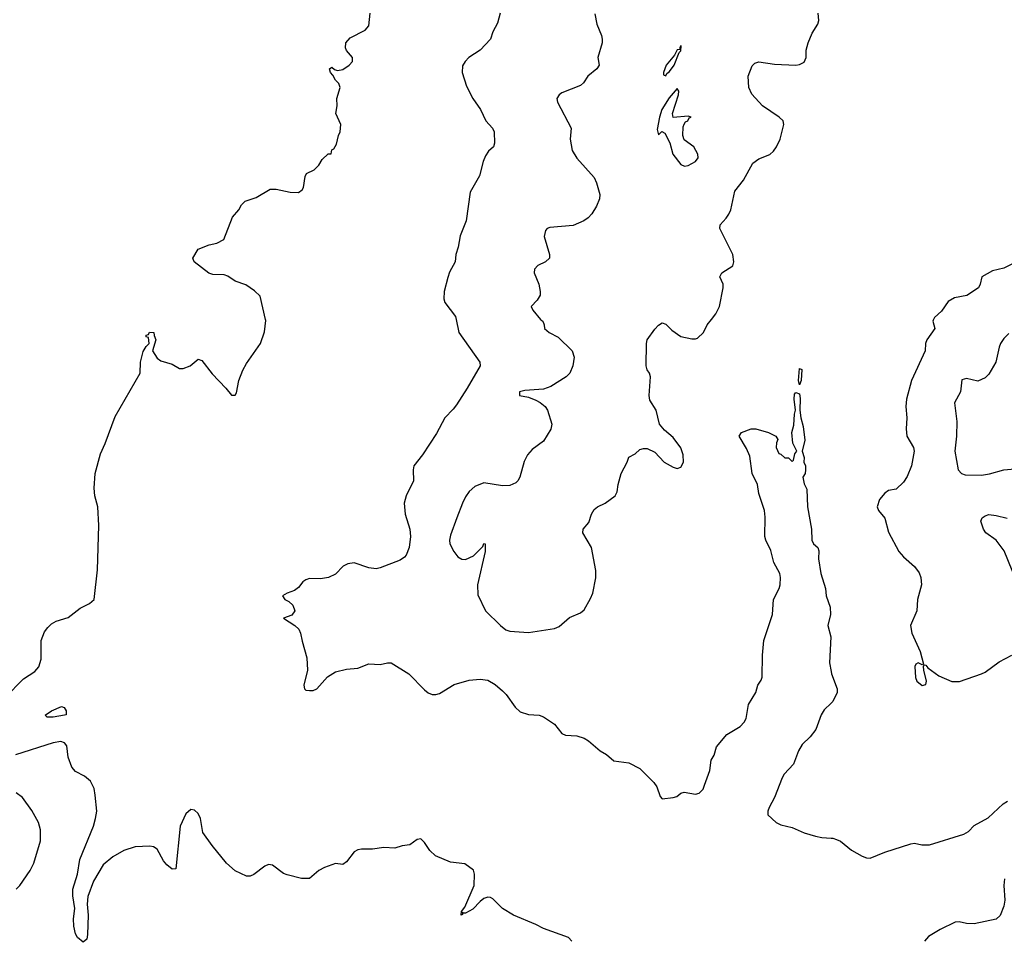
# Model space of a CAD drawing. Header units: inches. Extents: x 1384664 to 1536621, y 460766 to 646467.
# Tile 392 of 488: x 1435629 to 1440933, y 606654 to 611615. Entities that reach past the tile are written whole.
import ezdxf

# ---------------------------------------------------------------- set-up
doc = ezdxf.new("R2010")
doc.units = ezdxf.units.IN
doc.header["$MEASUREMENT"] = 0
for name, color, linetype in [('B4630', 7, 'Continuous'), ('B4631', 7, 'Continuous'), ('B4640', 7, 'Continuous'), ('B4641', 7, 'Continuous')]:
    doc.layers.add(name, color=color, linetype=linetype)

msp = doc.modelspace()

# ---------------------------------------------------------------- linework, layer by layer
at = {"layer": 'B4630', "color": 5}
for points, elevation in [([(1435550, 607962.8), (1435650, 608063.8), (1435710, 608102.2), (1435732.7, 608127.3), (1435743.8, 608170), (1435743.9, 608270), (1435762.9, 608317.1), (1435780.1, 608339.9), (1435800.7, 608359.3), (1435826, 608374), (1435890, 608394.4), (1435955.4, 608444.6), (1436005.2, 608470), (1436029.2, 608490), (1436048, 608650), (1436055.6, 608890), (1436049.2, 608990), (1436033.2, 609050), (1436029.2, 609090), (1436036, 609170), (1436063.9, 609276.1), (1436090, 609331.3), (1436143, 609477), (1436278, 609710), (1436279.3, 609770), (1436293.6, 609826.4), (1436310, 609854), (1436326, 609870), (1436322, 609902), (1436310, 609906), (1436310, 609914), (1436322, 609918), (1436328.4, 609931.6), (1436352, 609930), (1436352.7, 609912.7), (1436362, 609890), (1436344.7, 609830), (1436370, 609791.3), (1436390, 609776), (1436450, 609758), (1436490, 609736), (1436510, 609736), (1436548, 609750), (1436590, 609784.7), (1436610, 609778), (1436665.8, 609705.8), (1436738.8, 609630), (1436770, 609591), (1436790, 609591.3), (1436796.6, 609603.4), (1436809.6, 609670), (1436830, 609726), (1436850, 609762.8), (1436926.6, 609870), (1436948.1, 609931.9), (1436954.6, 609994.6), (1436953.4, 610000)], 680), ([(1437979.6, 610000), (1437995.4, 609930), (1438107.2, 609770), (1438108.9, 609750), (1438040.1, 609630), (1437981.3, 609538.7), (1437964.7, 609515.3), (1437919.8, 609470), (1437875.1, 609384.9), (1437798.3, 609270), (1437752.3, 609210), (1437748.7, 609190), (1437750.9, 609130), (1437711.2, 609050), (1437700.6, 609010), (1437705.4, 608950), (1437730.1, 608870), (1437734.3, 608830), (1437727.3, 608770), (1437710.9, 608730), (1437701.5, 608718.5), (1437677.7, 608702.3), (1437570, 608660.6), (1437550, 608656.7), (1437510, 608661.8), (1437430, 608688.1), (1437396.5, 608683.5), (1437372.3, 608670), (1437330, 608627.3), (1437292.4, 608610), (1437250, 608602.3), (1437190, 608604.5), (1437170, 608596.8), (1437154, 608586), (1437130, 608556.2), (1437110, 608539.5), (1437070, 608525.2), (1437044.7, 608510), (1437057.3, 608490), (1437079.4, 608479.4), (1437100.4, 608460.4), (1437111.4, 608430), (1437094.3, 608405.7), (1437050.7, 608390), (1437110.7, 608350.7), (1437132.3, 608330), (1437142.2, 608310), (1437150, 608266.8), (1437176.4, 608176.4), (1437179.7, 608110), (1437159.3, 608030), (1437162.8, 608010), (1437170, 608002.8), (1437190, 608000.7), (1437210, 608000.5), (1437230, 608008.5), (1437286.5, 608073.5), (1437330, 608101.5), (1437390, 608115.7), (1437450, 608120.8), (1437510, 608144.3), (1437570, 608140.2), (1437610, 608150.2), (1437630, 608148.9), (1437724.9, 608090), (1437810, 608004), (1437830, 607988), (1437850, 607979.7), (1437870, 607978.8), (1437890, 607985), (1437970, 608032), (1438050, 608055.5), (1438110, 608061.3), (1438150, 608055.4), (1438190, 608032.9), (1438230, 607998), (1438250, 607978), (1438297.5, 607910), (1438325.5, 607885.5), (1438370, 607871.8), (1438426.7, 607866.7), (1438450, 607858.4), (1438510, 607818.4), (1438550, 607768.1), (1438570, 607759.3), (1438630, 607755.4), (1438670, 607742.8), (1438692.4, 607730), (1438755.4, 607675.4), (1438790, 607655.6), (1438830, 607620.6), (1438910, 607610.9), (1438970, 607580.6), (1439044.9, 607504.9), (1439060.5, 607480.5), (1439078.8, 607430), (1439090, 607416), (1439150, 607424.2), (1439169, 607430), (1439190, 607446.8), (1439207.8, 607452.2), (1439270, 607442.4), (1439290, 607446.4), (1439310, 607468.4), (1439318.7, 607490), (1439347.3, 607570), (1439354.5, 607625.5), (1439370, 607652), (1439382.5, 607697.5), (1439437.5, 607762.5), (1439510, 607807.3), (1439532.3, 607830), (1439542.5, 607850), (1439555, 607925), (1439594, 607990), (1439604.5, 608030), (1439623.3, 608056.7), (1439628.2, 608071.8), (1439630.6, 608190), (1439638, 608270), (1439684.8, 608410), (1439689.8, 608490.2), (1439720.7, 608550), (1439725.1, 608570), (1439727.6, 608610), (1439723.6, 608630), (1439692.4, 608690), (1439675, 608755), (1439647.9, 608810), (1439642.7, 608830), (1439645.3, 608934.7), (1439641.5, 608970), (1439610, 609061.2), (1439604, 609110), (1439575.4, 609170), (1439562.5, 609262.5), (1439544, 609304), (1439504, 609370), (1439518, 609390), (1439570, 609410.3), (1439594, 609410), (1439662, 609390), (1439702, 609370), (1439712.7, 609352.7), (1439706, 609334), (1439704.7, 609310), (1439718, 609278), (1439730, 609274), (1439750, 609254), (1439770, 609254), (1439790, 609234), (1439798, 609242), (1439804, 609276), (1439815.3, 609290), (1439793.8, 609333.8), (1439788.7, 609390), (1439798.7, 609430), (1439802.6, 609490), (1439808.4, 609510), (1439801.3, 609570), (1439803.6, 609596.4), (1439810, 609606), (1439830, 609598), (1439834.1, 609574.1), (1439831.8, 609510), (1439836.5, 609470), (1439850, 609422), (1439858.6, 609350), (1439844.7, 609290), (1439855.8, 609255.8), (1439852.7, 609230), (1439861.6, 609210), (1439861.6, 609190), (1439859.5, 609170), (1439847.3, 609150), (1439854.7, 609114.7), (1439870, 609084.7), (1439872.4, 608990), (1439893.7, 608870), (1439897.1, 608810), (1439905.5, 608790), (1439927.7, 608770), (1439933.7, 608753.7), (1439932.7, 608710), (1439944.4, 608630), (1439969.3, 608550), (1439973.6, 608510), (1439994.8, 608450), (1439996, 608410), (1439983, 608350), (1439999, 608290), (1439992.1, 608150), (1440000, 608102.7)], 680), ([(1438434.4, 610000), (1438436.9, 609996.9), (1438447.3, 609990), (1438454.8, 609970), (1438456, 609950), (1438480.7, 609930), (1438530, 609903.2), (1438606, 609830), (1438615.6, 609795.6), (1438608.2, 609750), (1438592.1, 609710), (1438573, 609690), (1438490, 609637.5), (1438450, 609623.5), (1438350, 609616.9), (1438321, 609610), (1438322, 609590), (1438370, 609580.4), (1438410, 609564), (1438432.8, 609552.8), (1438459.5, 609530), (1438471.6, 609510), (1438495.8, 609435.8), (1438490, 609409.2), (1438450, 609343.6), (1438390, 609299.6), (1438364.9, 609270), (1438346.1, 609233.9), (1438323.6, 609150), (1438313.1, 609130), (1438300.9, 609119.1), (1438270, 609105.3), (1438230, 609102.2), (1438130, 609119.1), (1438080.7, 609099.3), (1438050, 609071.8), (1438030, 609043.7), (1438013.7, 609010), (1437983.7, 608930), (1437950, 608837.2), (1437944.9, 608810), (1437946.9, 608790), (1437967.7, 608750), (1437990, 608721.1), (1438010, 608708.8), (1438030, 608706.3), (1438074.2, 608725.8), (1438123.1, 608776.9), (1438130, 608792.2), (1438136, 608790), (1438135.9, 608750), (1438094.6, 608570), (1438096.5, 608516.5), (1438138.7, 608430), (1438218.4, 608350), (1438247.5, 608327.5), (1438270, 608320.9), (1438370, 608312.8), (1438510, 608334), (1438535.3, 608344.7), (1438590, 608394), (1438650, 608418.4), (1438670, 608435.5), (1438704.6, 608495.4), (1438715.9, 608524.1), (1438732.3, 608607.7), (1438732.3, 608647.7), (1438709.6, 608770), (1438662.9, 608850), (1438665.1, 608870), (1438694.8, 608905.2), (1438709.8, 608950.2), (1438723.8, 608976.2), (1438740.9, 608990), (1438783.6, 609010), (1438836.2, 609050), (1438847, 609070), (1438852.3, 609110), (1438869.5, 609170), (1438901.2, 609230), (1438910, 609258), (1438945.2, 609274.8), (1438970, 609298), (1438990, 609304.7), (1439010, 609304.7), (1439050, 609284.7), (1439101, 609230), (1439150, 609202.8), (1439170, 609197.3), (1439190, 609204), (1439205.6, 609230), (1439203.1, 609270), (1439190, 609307.6), (1439150, 609363), (1439102.3, 609402.3), (1439076, 609436), (1439056.9, 609510), (1439024.1, 609564.1), (1439019.3, 609590), (1439027.6, 609690), (1439021.6, 609710), (1439008.7, 609728.7), (1439004, 609750), (1439004.8, 609870), (1439010, 609890.5), (1439050, 609946.4), (1439070, 609968.5), (1439090, 609981.6), (1439110, 609974), (1439141.5, 609941.5), (1439190, 609908.4), (1439250, 609894.6), (1439270, 609894.4), (1439280.5, 609899.5), (1439312.3, 609930), (1439332, 609970), (1439355.8, 610000)], 720), ([(1440000, 607932.2), (1439963.3, 607896.7), (1439946.2, 607870), (1439918.5, 607790), (1439888.1, 607750), (1439844.7, 607710), (1439824.9, 607675.1), (1439796.8, 607603.2), (1439748.1, 607550), (1439735.8, 607530), (1439695.3, 607424.7), (1439666, 607370), (1439659.3, 607350), (1439658.8, 607330), (1439704, 607290), (1439730, 607277.1), (1439790, 607262.4), (1439854.4, 607234.4), (1439915.4, 607215.4), (1439950, 607208.3), (1440000, 607205.1)], 680), ([(1438602.7, 606650), (1438586, 606670), (1438450, 606717.8), (1438410, 606740.3), (1438289.6, 606790), (1438230, 606826.2), (1438177.4, 606877.4), (1438164.6, 606884.6), (1438150, 606887.1), (1438130, 606878.9), (1438110, 606864.4), (1438070, 606822.8), (1438030, 606801.3), (1438020.5, 606800.5), (1438014, 606806), (1438014, 606794), (1438008, 606790), (1438009.6, 606810), (1438026.2, 606833.8), (1438076.4, 606950), (1438079.7, 607010), (1438073, 607033), (1438026.6, 607066.6), (1437950, 607076), (1437868.7, 607110), (1437837.6, 607137.6), (1437810, 607182), (1437790, 607200.5), (1437770, 607198.4), (1437730, 607169.4), (1437690, 607163.6), (1437650, 607151.5), (1437590, 607154.3), (1437530, 607145.6), (1437470, 607145.7), (1437450, 607141.7), (1437430, 607130.9), (1437390, 607077.7), (1437370, 607063.5), (1437330, 607068.7), (1437270, 607047.4), (1437239.5, 607030), (1437190, 606987.3), (1437147.3, 606987.3), (1437070, 607006.4), (1437050, 607015.3), (1436990, 607058.5), (1436970, 607062.3), (1436950, 607053.7), (1436890, 607009.1), (1436870, 607000.5), (1436850, 607000.9), (1436789.4, 607029.4), (1436743.4, 607070), (1436665.7, 607165.7), (1436615.8, 607235.8), (1436603.2, 607310), (1436590, 607338), (1436570, 607355.8), (1436550, 607359.7), (1436523.8, 607336.2), (1436493, 607270), (1436470, 607039), (1436450, 607038.4), (1436421.1, 607061.1), (1436402.9, 607082.9), (1436370, 607144.7), (1436350, 607157.7), (1436330, 607162.3), (1436250, 607157.7), (1436190, 607137.8), (1436130, 607104.8), (1436078.9, 607061.1), (1436026.1, 606973.9), (1435995.1, 606890), (1435992.2, 606850), (1435998.3, 606790), (1435994, 606686), (1435990, 606661.2), (1435970, 606643.7), (1435941, 606670), (1435929.9, 606689.9), (1435919.8, 606730), (1435918, 606770), (1435925.5, 606825.5), (1435914.2, 606894.2), (1435914.5, 606930), (1435940.1, 607010), (1435953.6, 607090), (1436025.7, 607270), (1436037.8, 607310), (1436043.5, 607350), (1436036.2, 607436.2), (1436030, 607471.8), (1436010, 607512.6), (1435978.7, 607538.7), (1435930, 607564.4), (1435910, 607587.6), (1435890, 607641.2), (1435882.4, 607702.4), (1435870, 607718.2), (1435850, 607724.8), (1435810, 607719.2), (1435606.9, 607653.1)], 680), ([(1435610, 606929.3), (1435630, 606949.2), (1435686, 607030), (1435704.5, 607070), (1435741.7, 607190), (1435741, 607250), (1435729.9, 607290), (1435693.3, 607353.3), (1435643.1, 607423.1), (1435610, 607449.1)], 720)]:
    msp.add_lwpolyline(points, dxfattribs=dict(at, elevation=elevation))
for points, elevation in [([(1439830, 609648), (1439825.1, 609670), (1439830, 609736), (1439842, 609730), (1439838.8, 609670)], 680), ([(1435810, 607856), (1435777.2, 607857.2), (1435766.8, 607866.8), (1435799.7, 607890), (1435854, 607914), (1435868.5, 607908.5), (1435878.4, 607890), (1435878.8, 607870), (1435870, 607867.7)], 660)]:
    msp.add_lwpolyline(points, close=True, dxfattribs=dict(at, elevation=elevation))
at = {"layer": 'B4631', "color": 5}
for points, elevation in [([(1436953.4, 610000), (1436924.8, 610124.8), (1436893.4, 610153.4), (1436846.2, 610186.2), (1436790, 610206.6), (1436750, 610233.6), (1436730, 610240.5), (1436670, 610242.4), (1436648, 610248), (1436568, 610310), (1436562, 610330), (1436590, 610378), (1436650, 610402), (1436690, 610410.8), (1436729, 610431), (1436775.3, 610550), (1436808.7, 610590), (1436823.2, 610616.8), (1436843.2, 610636.8), (1436903.1, 610656.9), (1436979, 610701), (1437010, 610700.7), (1437085.2, 610685.2), (1437130, 610684), (1437150, 610697.3), (1437156.9, 610710), (1437167, 610770), (1437174.2, 610785.8), (1437215.1, 610804.9), (1437241.2, 610830), (1437258.6, 610861.4), (1437290, 610891.3), (1437307.3, 610892.7), (1437310, 610914), (1437322, 610918), (1437335.3, 610944.7), (1437346, 610990), (1437356, 611010), (1437358, 611050), (1437332.3, 611110), (1437339, 611150), (1437338, 611190), (1437355.3, 611250), (1437348, 611270), (1437330, 611288), (1437316.5, 611316.5), (1437304, 611330), (1437298, 611350), (1437310, 611358), (1437325.4, 611345.4), (1437341.4, 611341.4), (1437370, 611345.5), (1437404, 611370), (1437422, 611390), (1437422, 611410), (1437389.4, 611449.4), (1437383.7, 611463.7), (1437386, 611490), (1437410, 611517.3), (1437490, 611558), (1437510, 611582), (1437517, 611650)], 680), ([(1438217.7, 611650), (1438203.4, 611596.6), (1438177.4, 611550), (1438164.9, 611510), (1438110.2, 611450), (1438048.8, 611410), (1438029.4, 611390), (1438014.6, 611365.4), (1438012.8, 611330), (1438035.7, 611255.7), (1438070.1, 611190.1), (1438111.1, 611130), (1438140.9, 611070), (1438176.5, 611030), (1438185.3, 611010), (1438187, 610950), (1438182, 610930), (1438154.3, 610905.7), (1438138.7, 610881.3), (1438124.9, 610850), (1438106.3, 610773.7), (1438055.1, 610684.9), (1438034, 610530), (1438002.6, 610450), (1437991.4, 610388.6), (1437978.4, 610350), (1437975.2, 610310), (1437944.9, 610255.1), (1437935.2, 610224.7), (1437916.3, 610150), (1437913, 610110), (1437919.1, 610090), (1437976, 610016), (1437979.6, 610000)], 680), ([(1438726.8, 611646.8), (1438738.4, 611590), (1438762.6, 611530), (1438766.3, 611510), (1438766.7, 611490), (1438743.6, 611410), (1438750.2, 611370), (1438738, 611350), (1438690.2, 611310), (1438665.9, 611274.1), (1438650, 611259.7), (1438550, 611220.4), (1438535.8, 611210), (1438522, 611190), (1438526, 611170), (1438599.3, 611030), (1438593.8, 610970), (1438604.9, 610910), (1438630, 610868.7), (1438724.1, 610764.1), (1438736.2, 610736.2), (1438753.3, 610673.3), (1438753.2, 610650), (1438735.9, 610610), (1438710.8, 610569.2), (1438692.2, 610547.8), (1438668.7, 610530), (1438610, 610506.3), (1438484.8, 610495.2), (1438470.8, 610490), (1438461.3, 610478.7), (1438453.4, 610446.6), (1438483.6, 610350), (1438482.7, 610330), (1438462, 610310), (1438420.3, 610290), (1438402.9, 610270), (1438400.2, 610250), (1438426, 610190), (1438433.6, 610150), (1438432.7, 610130), (1438416.4, 610103.6), (1438384.9, 610070), (1438393, 610050), (1438434.4, 610000)], 720), ([(1439355.8, 610000), (1439379.6, 610030), (1439398.7, 610070), (1439418.5, 610170), (1439417.7, 610190), (1439401.1, 610230), (1439411, 610250), (1439470, 610288.3), (1439476.9, 610310), (1439470.6, 610350), (1439401.4, 610490), (1439401.7, 610510), (1439435.5, 610544.5), (1439450, 610566.5), (1439459.5, 610590), (1439482, 610690), (1439528.4, 610750), (1439579.3, 610840.7), (1439610, 610864.6), (1439670, 610888.9), (1439690, 610907), (1439705.4, 610930), (1439725.1, 610970), (1439746.3, 611050), (1439741.6, 611070), (1439720.5, 611090), (1439631.2, 611150), (1439572.8, 611212.8), (1439557.4, 611250), (1439553.3, 611310), (1439574.2, 611365.8), (1439590, 611380.7), (1439610, 611388), (1439694.7, 611374.7), (1439810, 611369.3), (1439830, 611372.3), (1439854.6, 611385.5), (1439865.1, 611410), (1439866.6, 611450), (1439876.5, 611490), (1439898.3, 611541.7), (1439929, 611590), (1439934.8, 611610), (1439930.8, 611650)], 720)]:
    msp.add_lwpolyline(points, dxfattribs=dict(at, elevation=elevation))
at = {"layer": 'B4631', "color": 5, "elevation": 740}
for points in [[(1439190, 611474), (1439185.4, 611465.4), (1439185.4, 611454.6), (1439170, 611452.3), (1439157.1, 611422.9), (1439110.7, 611370), (1439098, 611330), (1439098, 611318), (1439110, 611312), (1439115.1, 611324.9), (1439130, 611334.8), (1439154.3, 611370), (1439181.5, 611438.5), (1439190, 611446), (1439192.9, 611472.9)], [(1439170, 611244), (1439127.3, 611192.7), (1439088.2, 611130), (1439074.8, 611090), (1439062.8, 611022.8), (1439070, 610994), (1439088.4, 611011.6), (1439103.6, 611003.6), (1439130.7, 610950.7), (1439147.7, 610890), (1439190, 610834.8), (1439210, 610824.9), (1439230, 610828.4), (1439269.6, 610850.4), (1439283.7, 610870), (1439282.9, 610890), (1439259.7, 610930), (1439208.1, 610968.1), (1439200.7, 610990), (1439203.2, 611036.8), (1439208.9, 611051.1), (1439216.5, 611063.5), (1439228, 611070), (1439234.6, 611085.4), (1439246, 611090), (1439230, 611095.3), (1439148.4, 611088.4), (1439145.2, 611110), (1439178.7, 611210), (1439179.3, 611230)]]:
    msp.add_lwpolyline(points, close=True, dxfattribs=at)
at = {"layer": 'B4640', "color": 5}
for points, elevation in [([(1440552, 610000), (1440550, 609996), (1440547.7, 609990), (1440559, 609950), (1440516.4, 609890), (1440509.5, 609870), (1440507.6, 609830), (1440433.2, 609670), (1440406.4, 609570), (1440402.6, 609530), (1440407.8, 609470), (1440404.5, 609410), (1440408.3, 609370), (1440443.1, 609310), (1440447.6, 609290), (1440433.1, 609210), (1440410, 609152.8), (1440390, 609122.3), (1440350, 609085.1), (1440310, 609078.4), (1440290, 609063.6), (1440261.1, 609030), (1440248.8, 608990), (1440256.3, 608970), (1440288.9, 608928.9), (1440310, 608854), (1440365.3, 608750), (1440390, 608721.3), (1440450, 608668.5), (1440473.8, 608633.8), (1440483.5, 608610), (1440487.1, 608570), (1440464.7, 608490), (1440461.8, 608430), (1440428.3, 608350), (1440435.4, 608310), (1440479.6, 608210), (1440498, 608142), (1440490, 608138), (1440470, 608149), (1440456.9, 608143.1), (1440451, 608130), (1440454, 608070), (1440462, 608050), (1440490, 608027.7), (1440510, 608032), (1440514, 608050), (1440499.3, 608110), (1440498, 608130), (1440502, 608138), (1440510, 608136), (1440521.7, 608121.7), (1440580, 608080), (1440650, 608048.7), (1440691, 608049), (1440810.4, 608089.6), (1440830, 608099), (1440906, 608154.1), (1440974.2, 608190)], 720), ([(1440956.7, 609923.3), (1440930, 609897), (1440913.4, 609870), (1440904.9, 609850), (1440887.4, 609770), (1440850, 609705.6), (1440830, 609684.2), (1440790, 609667.3), (1440730, 609682), (1440705.2, 609674.8), (1440696.5, 609610), (1440665.7, 609550), (1440676.9, 609450), (1440676.1, 609370), (1440667.4, 609290), (1440683.8, 609190), (1440702.8, 609170), (1440722, 609162), (1440810, 609160.2), (1440852.8, 609167.2), (1440930, 609188.9), (1441010, 609196.4)], 740), ([(1440998.9, 608590), (1440932.3, 608752.3), (1440890, 608809.7), (1440834.5, 608850), (1440820.5, 608870), (1440807.6, 608912.4), (1440813.2, 608930), (1440830, 608942), (1440850, 608948), (1440890, 608943.8), (1440948.4, 608928.4)], 720), ([(1440000, 608102.7), (1440002.1, 608090), (1440032.1, 608010), (1440032.3, 607990), (1440010, 607941.9), (1440000, 607932.2)], 680), ([(1440000, 607205.1), (1440010, 607204.5), (1440030, 607197.8), (1440050, 607187.9), (1440110, 607140.7), (1440168, 607108), (1440190, 607099.1), (1440210, 607097.3), (1440290, 607128.5), (1440430, 607174), (1440450, 607177.3), (1440488.4, 607168.4), (1440530, 607168.4), (1440714.5, 607225.5), (1440739.5, 607240.5), (1440770, 607272.2), (1440845.7, 607314.3), (1440926.9, 607390), (1440950, 607404.2)], 680), ([(1440934.2, 606985.8), (1440930.1, 606950), (1440935.3, 606870), (1440930, 606839.3), (1440910, 606787.6), (1440888.8, 606768.8), (1440770, 606743.5), (1440730, 606744.2), (1440690, 606754), (1440668.4, 606751.6), (1440587.2, 606712.8), (1440524.5, 606675.5), (1440502.7, 606650)], 680)]:
    msp.add_lwpolyline(points, dxfattribs=dict(at, elevation=elevation))
at = {"layer": 'B4641', "color": 5, "elevation": 720}
msp.add_lwpolyline([(1441070, 610346.1), (1440930, 610275.9), (1440870, 610261.8), (1440811.3, 610230), (1440804, 610190), (1440793.4, 610170), (1440731.1, 610128.9), (1440664.7, 610115.3), (1440630, 610096.3), (1440595.7, 610044.3), (1440557, 610010), (1440552, 610000)], dxfattribs=at)

doc.saveas('drawing.dxf')
